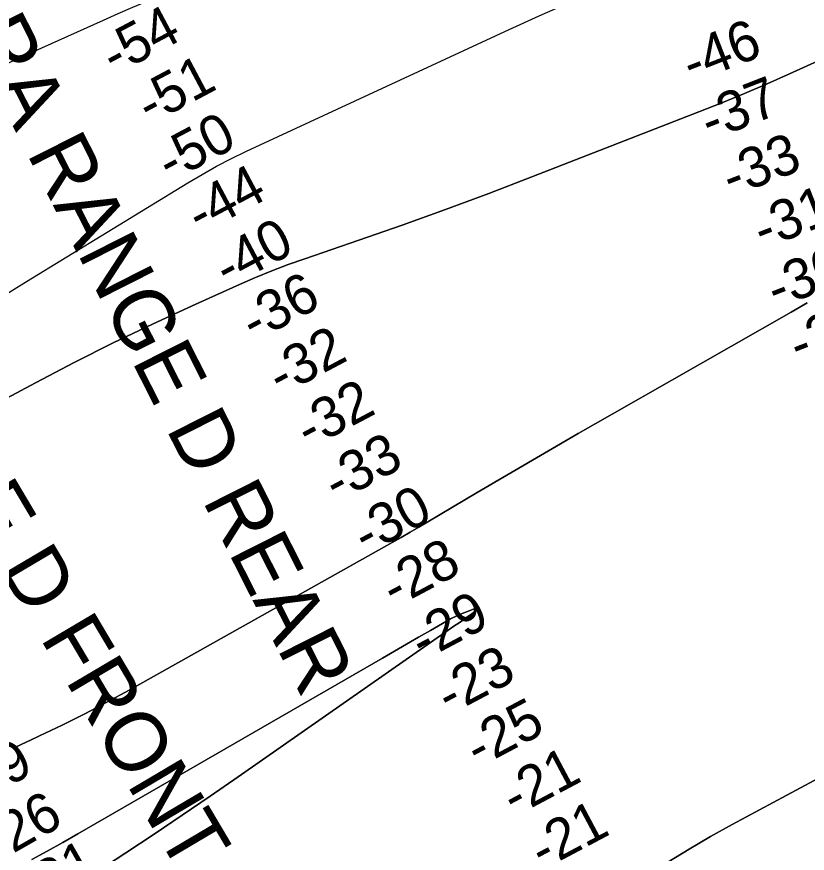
# Model space of a CAD drawing. Extents: x 3324104 to 3361979, y 612876 to 638273.
# Drawn here: x 3356307 to 3357621, y 621139 to 622529 of the extents above; entities that cross this region are included whole.
import ezdxf

# ---------------------------------------------------------------- set-up
doc = ezdxf.new("R2010")
doc.units = 0
for name, color, linetype in [('V-CHAN-NAID', 7, 'Continuous'), ('V-RIVR-RANG', 7, 'Continuous'), ('V-TOPO-DPTH', 7, 'Continuous'), ('V-TOPO-MAJR', 7, 'Continuous'), ('V-TOPO-MINR', 7, 'Continuous')]:
    doc.layers.add(name, color=color, linetype=linetype)

msp = doc.modelspace()

# ---------------------------------------------------------------- linework, layer by layer
at = {"layer": 'V-TOPO-DPTH'}
for points in [[(3356068.9, 621776.9), (3356338.4, 621920.9), (3356402.7, 621954.4), (3356467.4, 621987), (3356532.8, 622018.2), (3356598.6, 622048.6), (3356677.4, 622084), (3356704.3, 622095.6), (3356731.3, 622106.7), (3356758.6, 622117.1), (3356786.1, 622126.9), (3356875.6, 622157.6), (3356947.8, 622182.9), (3357019.8, 622208.8), (3357091.5, 622235.6), (3357163, 622262.9), (3357440.8, 622371.1), (3357478.8, 622386.2), (3357516.6, 622401.7), (3357554.1, 622417.8), (3357591.5, 622434.3), (3357743.3, 622502.7)], [(3357743.3, 622502.7), (3357591.5, 622434.3), (3357554.1, 622417.8), (3357516.6, 622401.7), (3357478.8, 622386.2), (3357440.8, 622371.1), (3357163, 622262.9), (3357091.5, 622235.6), (3357019.8, 622208.8), (3356947.8, 622182.9), (3356875.6, 622157.6), (3356786.1, 622126.9), (3356758.6, 622117.1), (3356731.3, 622106.7), (3356704.3, 622095.6), (3356677.4, 622084), (3356598.6, 622048.6), (3356532.8, 622018.2), (3356467.4, 621987), (3356402.7, 621954.4), (3356338.4, 621920.9), (3356068.9, 621776.9)], [(3356305.1, 621315.2), (3356340.7, 621331.7), (3356345.3, 621333.9), (3356382.9, 621352), (3356420.3, 621370.7), (3356457.2, 621390.2), (3356493.9, 621410.2), (3356931.1, 621655.5), (3356946, 621663.9), (3356960.8, 621672.4), (3356975.6, 621681), (3356990.4, 621689.7), (3357072.4, 621738.3), (3357128.3, 621771.2), (3357184.2, 621803.9), (3357240.3, 621836.3), (3357296.5, 621868.6), (3357594.1, 622038.4), (3357620.9, 622053.6)], [(3357620.9, 622053.6), (3357594.1, 622038.4), (3357296.5, 621868.6), (3357240.3, 621836.3), (3357184.2, 621803.9), (3357128.3, 621771.2), (3357072.4, 621738.3), (3356990.4, 621689.7), (3356975.6, 621681), (3356960.8, 621672.4), (3356946, 621663.9), (3356931.1, 621655.5), (3356493.9, 621410.2), (3356457.2, 621390.2), (3356420.3, 621370.7), (3356382.9, 621352), (3356345.3, 621333.9), (3356340.7, 621331.7), (3356305.1, 621315.2)], [(3356421.2, 621095.6), (3356488.7, 621139.9), (3356535.7, 621170.9), (3356582.4, 621202.3), (3356628.9, 621234), (3356675.2, 621266), (3357029.8, 621513.4), (3357035.3, 621517.2), (3357040.8, 621521), (3357046.3, 621524.8), (3357051.9, 621528.6), (3357054.6, 621530.5), (3357058.7, 621533.4), (3357062.7, 621536.3), (3357066.7, 621539.4), (3357070.5, 621542.6), (3357070.9, 621543.8), (3357070.9, 621544.8), (3357070.1, 621545.3), (3357068.8, 621545.5), (3357041.9, 621535), (3357038.4, 621533.6), (3357035, 621532.1), (3357031.6, 621530.4), (3357028.3, 621528.6), (3356994.9, 621509.4), (3356974.9, 621497.9), (3356954.9, 621486.4), (3356934.9, 621474.9), (3356915, 621463.4), (3356409.1, 621171.2), (3356383.7, 621156.7), (3356358.1, 621142.4), (3356332.4, 621128.4)], [(3356332.4, 621128.4), (3356358.1, 621142.4), (3356383.7, 621156.7), (3356409.1, 621171.2), (3356915, 621463.4), (3356934.9, 621474.9), (3356954.9, 621486.4), (3356974.9, 621497.9), (3356994.9, 621509.4), (3357028.3, 621528.6), (3357031.6, 621530.4), (3357035, 621532.1), (3357038.4, 621533.6), (3357041.9, 621535), (3357068.8, 621545.5), (3357070.1, 621545.3), (3357070.9, 621544.8), (3357070.9, 621543.8), (3357070.5, 621542.6), (3357066.7, 621539.4), (3357062.7, 621536.3), (3357058.7, 621533.4), (3357054.6, 621530.5), (3357051.9, 621528.6), (3357046.3, 621524.8), (3357040.8, 621521), (3357035.3, 621517.2), (3357029.8, 621513.4), (3356675.2, 621266), (3356628.9, 621234), (3356582.4, 621202.3), (3356535.7, 621170.9), (3356488.7, 621139.9), (3356421.2, 621095.6)], [(3357859.6, 621382), (3357496, 621186.6), (3357460, 621166.6), (3357424.4, 621146), (3357389.4, 621124.3)], [(3357859.6, 621382), (3357496, 621186.6), (3357460, 621166.6), (3357424.4, 621146), (3357389.4, 621124.3)]]:
    msp.add_lwpolyline(points, dxfattribs=at)
at = {"layer": 'V-TOPO-MAJR'}
msp.add_lwpolyline([(3356261.3, 622050.8), (3356323.4, 622089.3), (3356591.5, 622253.2), (3356615.4, 622267.2), (3356639.5, 622280.7), (3356664.2, 622293.4), (3356689.1, 622305.5), (3357125.7, 622508), (3357175.6, 622530.6), (3357225.7, 622552.6), (3357276.2, 622573.7), (3357327, 622594.2), (3357399, 622622.6), (3357413.9, 622628.5), (3357428.8, 622634.5), (3357443.7, 622640.5), (3357458.5, 622646.6), (3357673.8, 622736.2)], dxfattribs=at)
at = {"layer": 'V-TOPO-MINR'}
for points in [[(3356273.5, 622443.9), (3356349.1, 622477.5), (3356451.6, 622523.5), (3356475.8, 622534.2), (3356500, 622544.8), (3356524.3, 622555.2), (3356548.7, 622565.5), (3356701.7, 622629.4), (3356803.1, 622669.9), (3356905.3, 622708.5), (3357008.6, 622744), (3357112.7, 622777.4), (3357321.8, 622841.2), (3357325.8, 622842.4), (3357329.8, 622843.4), (3357333.9, 622844.4), (3357335.9, 622844.9), (3357337.9, 622845.4), (3357343, 622846.7), (3357346.4, 622847.5), (3357349.7, 622848.5), (3358083.5, 623050.5)], [(3356068.9, 621776.9), (3356338.4, 621920.9), (3356402.7, 621954.4), (3356467.4, 621987), (3356532.8, 622018.2), (3356598.6, 622048.6), (3356677.4, 622084), (3356704.3, 622095.6), (3356731.3, 622106.7), (3356758.6, 622117.1), (3356786.1, 622126.9), (3356875.6, 622157.6), (3356947.8, 622182.9), (3357019.8, 622208.8), (3357091.5, 622235.6), (3357163, 622262.9), (3357440.8, 622371.1), (3357478.8, 622386.2), (3357516.6, 622401.7), (3357554.1, 622417.8), (3357591.5, 622434.3), (3357743.3, 622502.7)], [(3356305.1, 621315.2), (3356340.7, 621331.7), (3356345.3, 621333.9), (3356382.9, 621352), (3356420.3, 621370.7), (3356457.2, 621390.2), (3356493.9, 621410.2), (3356931.1, 621655.5), (3356946, 621663.9), (3356960.8, 621672.4), (3356975.6, 621681), (3356990.4, 621689.7), (3357072.4, 621738.3), (3357128.3, 621771.2), (3357184.2, 621803.9), (3357240.3, 621836.3), (3357296.5, 621868.6), (3357594.1, 622038.4), (3357620.9, 622053.6)], [(3356421.2, 621095.6), (3356488.7, 621139.9), (3356535.7, 621170.9), (3356582.4, 621202.3), (3356628.9, 621234), (3356675.2, 621266), (3357029.8, 621513.4), (3357035.3, 621517.2), (3357040.8, 621521), (3357046.3, 621524.8), (3357051.9, 621528.6), (3357054.6, 621530.5), (3357058.7, 621533.4), (3357062.7, 621536.3), (3357066.7, 621539.4), (3357070.5, 621542.6), (3357070.9, 621543.8), (3357070.9, 621544.8), (3357070.1, 621545.3), (3357068.8, 621545.5), (3357041.9, 621535), (3357038.4, 621533.6), (3357035, 621532.1), (3357031.6, 621530.4), (3357028.3, 621528.6), (3356994.9, 621509.4), (3356974.9, 621497.9), (3356954.9, 621486.4), (3356934.9, 621474.9), (3356915, 621463.4), (3356409.1, 621171.2), (3356383.7, 621156.7), (3356358.1, 621142.4), (3356332.4, 621128.4)], [(3357389.4, 621124.3), (3357424.4, 621146), (3357460, 621166.6), (3357496, 621186.6), (3357859.6, 621382)]]:
    msp.add_lwpolyline(points, dxfattribs=at)

# ---------------------------------------------------------------- texts
at = {"layer": 'V-CHAN-NAID'}
for s, rotation, p in [('ALHAMBRA RANGE D REAR', 296.8092, (3355974.8, 622992.4)), ('ALHAMBRA RANGE D FRONT (189.4)', 300.6244, (3355622.3, 622718.3))]:
    msp.add_text(s, height=100, rotation=rotation, dxfattribs=at).set_placement(p)
at = {"layer": 'V-RIVR-RANG'}
for s, rotation, p in [('-54', 27.9857, (3356469.5, 622431.1)), ('-46', 21.3001, (3357428.7, 622418.1)), ('-51', 27.9857, (3356528.3, 622349.1)), ('-37', 21.3001, (3357458.9, 622322.5)), ('-50', 27.9857, (3356562, 622253.8)), ('-33', 21.3001, (3357494.5, 622229)), ('-44', 27.9857, (3356611.5, 622166.8)), ('-31', 21.3001, (3357546.5, 622142)), ('-40', 27.9857, (3356657.3, 622077.9)), ('-30', 21.3001, (3357568.9, 622043.4)), ('-36', 27.9857, (3356701.4, 621988.1)), ('-26', 21.3001, (3357606.2, 621950.6)), ('-32', 27.9857, (3356745.8, 621898.5)), ('-32', 27.9857, (3356792.5, 621810)), ('-33', 27.9857, (3356838.7, 621721.4)), ('-30', 27.9857, (3356887.5, 621634.1)), ('-28', 27.9857, (3356934.9, 621546)), ('-29', 27.9857, (3356982.3, 621458)), ('-23', 27.9857, (3357026, 621367.9)), ('-25', 27.9857, (3357074.1, 621280.3)), ('-29', 29.7214, (3356226.2, 621210.4)), ('-21', 27.9857, (3357134.6, 621199.1)), ('-26', 29.7214, (3356275.3, 621123.3)), ('-21', 27.9857, (3357181.3, 621110.7)), ('-31', 29.7214, (3356336.4, 621043))]:
    msp.add_text(s, height=67, rotation=rotation, dxfattribs=at).set_placement(p)

doc.saveas('drawing.dxf')
